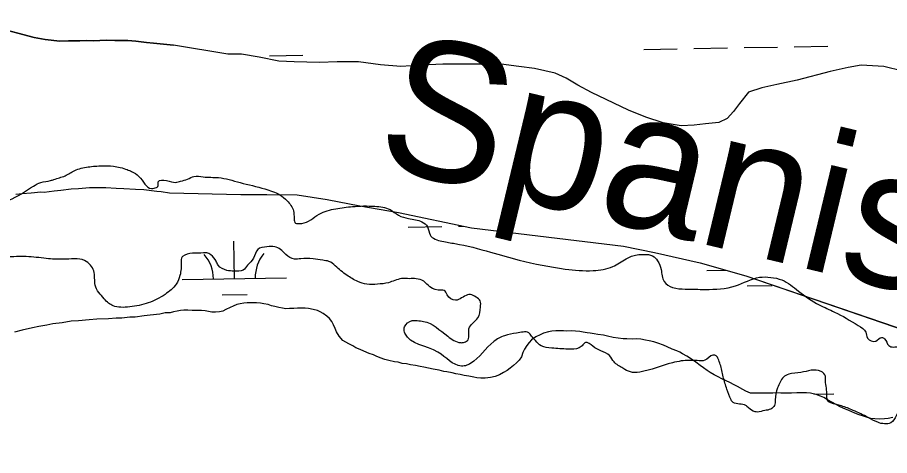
# Model space of a CAD drawing. Extents: x 3892998 to 3931244, y 278583 to 304547.
# Drawn here: x 3908409 to 3909243, y 284845 to 285265 of the extents above; entities that cross this region are included whole.
import ezdxf

# ---------------------------------------------------------------- set-up
doc = ezdxf.new("R2010")
doc.units = 0
for name, color, linetype in [('V-RIVR-EDGE', 7, 'Continuous'), ('V-RIVR-IDEN', 7, 'Continuous'), ('V-TOPO-SHOR', 7, 'Continuous'), ('V-WETL-SWMP', 7, 'Continuous')]:
    doc.layers.add(name, color=color, linetype=linetype)

msp = doc.modelspace()

# ---------------------------------------------------------------- linework, layer by layer
at = {"layer": 'V-RIVR-EDGE'}
msp.add_spline([(3908298.53, 285089.16), (3908308.83, 285089.14), (3908335.47, 285088.36), (3908350.03, 285087.97), (3908382, 285085.76), (3908401.19, 285089.62), (3908424.66, 285103.06), (3908431.78, 285106.59), (3908441.02, 285108.35), (3908444.22, 285109.41), (3908454.88, 285112.93), (3908464.13, 285117.88), (3908476.93, 285121.4), (3908490.43, 285122.43), (3908501.08, 285122.05), (3908514.22, 285118.82), (3908518.47, 285117.04), (3908525.57, 285112.4), (3908537.61, 285100.65), (3908540.1, 285101), (3908543.66, 285102.77), (3908544.02, 285107.03), (3908551.84, 285108.43), (3908560.72, 285106.63), (3908565.34, 285107.68), (3908572.09, 285109.8), (3908578.14, 285112.27), (3908587.02, 285111.89), (3908601.58, 285111.15), (3908622.17, 285106.48), (3908645.95, 285100.38), (3908660.15, 285094.66), (3908667.24, 285088.96), (3908673.25, 285079.36), (3908673.94, 285071.9), (3908675.35, 285067.63), (3908676.77, 285067.27), (3908681.39, 285067.26), (3908697.75, 285076.1), (3908713.75, 285081.39), (3908729.74, 285083.48), (3908751.05, 285083.78), (3908765.61, 285080.55), (3908773.77, 285075.2), (3908783.35, 285071.98), (3908796.13, 285068.75), (3908801.45, 285064.12), (3908803.91, 285056.3), (3908815.26, 285050.23), (3908827.69, 285048.07), (3908861.77, 285039.82), (3908889.1, 285032.29), (3908933.13, 285023.66), (3908959.77, 285022.17), (3908978.6, 285026.03), (3908991.41, 285033.46), (3909001.72, 285037.34), (3909008.47, 285037.68), (3909016.63, 285036.24), (3909021.24, 285031.61), (3909024.77, 285023.07), (3909027.59, 285011.7), (3909035.74, 285006), (3909047.81, 285004.55), (3909067, 285004.14), (3909095.78, 285007.62), (3909118.88, 285015.74), (3909129.54, 285015.71), (3909140.19, 285013.2), (3909156.15, 285002.5), (3909176.01, 284989.31), (3909190.56, 284982.53), (3909213.26, 284969.68), (3909220.35, 284963.27), (3909222.11, 284957.58), (3909229.91, 284954.72), (3909235.61, 284958.26), (3909238.44, 284956.83), (3909242.34, 284950.43), (3909246.95, 284949), (3909251.21, 284948.99), (3909253.69, 284946.85), (3909260.42, 284937.95), (3909263.97, 284935.46), (3909272.85, 284935.08), (3909279.96, 284939.68), (3909286.36, 284941.08), (3909294.17, 284941.42), (3909300.57, 284941.05), (3909309.09, 284941.03), (3909319.04, 284942.42), (3909323.3, 284942.06), (3909329.69, 284938.14), (3909334.29, 284933.51), (3909345.3, 284931.7), (3909351.34, 284930.98), (3909352.75, 284928.13), (3909359.11, 284913.91), (3909371.88, 284905.35), (3909400.98, 284897.47), (3909424.06, 284891.01), (3909441.1, 284886), (3909453.85, 284872.82), (3909460.93, 284864.28), (3909460.92, 284858.24), (3909458.06, 284850.79), (3909450.59, 284845.84), (3909445.61, 284845.14), (3909436.38, 284847.29), (3909429.29, 284852.28), (3909424.68, 284853.72), (3909404.42, 284850.57), (3909401.22, 284850.93), (3909396.26, 284852.72), (3909389.5, 284850.96), (3909384.89, 284850.97), (3909383.11, 284852.4), (3909381.7, 284855.6), (3909377.09, 284858.45), (3909358.97, 284856.72), (3909357.55, 284857.79), (3909353.31, 284864.9), (3909352.61, 284869.17), (3909347.29, 284873.44), (3909329.53, 284874.55), (3909322.43, 284874.93), (3909316.04, 284879.2), (3909300.44, 284891.32), (3909291.22, 284896.32), (3909287.67, 284896.68), (3909275.24, 284895.64), (3909261.02, 284892.48), (3909253.91, 284890.01), (3909249.63, 284883.28), (3909244.29, 284876.54), (3909238.24, 284875.49), (3909231.85, 284876.93), (3909222.63, 284881.57), (3909208.44, 284888.35), (3909197.08, 284892.64), (3909187.14, 284895.51), (3909184.31, 284897.29), (3909183.25, 284900.49), (3909183.26, 284904.4), (3909181.87, 284918.61), (3909181.88, 284921.1), (3909177.63, 284925.72), (3909158.44, 284924.71), (3909146.72, 284922.96), (3909141.74, 284920.13), (3909138.53, 284915.52), (3909136.03, 284909.84), (3909133.87, 284898.48), (3909133.15, 284893.15), (3909129.58, 284889.61), (3909123.9, 284888.2), (3909116.79, 284886.8), (3909112.88, 284887.52), (3909106.86, 284892.15), (3909104.37, 284893.58), (3909092.66, 284896.81), (3909091.6, 284898.59), (3909087.72, 284908.54), (3909084.19, 284920.63), (3909081.38, 284932.36), (3909079.26, 284937.69), (3909077.49, 284940.54), (3909074.3, 284941.25), (3909066.47, 284936.3), (3909059.37, 284935.96), (3909044.09, 284935.64), (3909035.56, 284933.89), (3909004.28, 284925.09), (3908995.4, 284925.11), (3908988.31, 284928.68), (3908979.8, 284934.74), (3908975.55, 284940.79), (3908967.04, 284945.43), (3908959.59, 284949.71), (3908952.49, 284953.28), (3908950, 284951.15), (3908946.44, 284948.32), (3908935.78, 284946.92), (3908920.15, 284948.03), (3908910.21, 284950.18), (3908904.54, 284955.17), (3908901, 284959.44), (3908898.17, 284962.65), (3908892.84, 284963.37), (3908886.44, 284962.32), (3908875.07, 284959.86), (3908864.76, 284954.2), (3908842.68, 284933.3), (3908839.13, 284931.53), (3908833.8, 284930.84), (3908811.45, 284944.03), (3908779.88, 284962.23), (3908779.18, 284964.36), (3908779.54, 284968.27), (3908786.66, 284974.29), (3908791.63, 284974.28), (3908797.67, 284973.55), (3908820.72, 284959.29), (3908833.14, 284953.22), (3908836.69, 284953.56), (3908840.25, 284956.04), (3908840.99, 284966.34), (3908849.54, 284976.98), (3908852.05, 284987.27), (3908851.71, 284993.31), (3908847.81, 284996.87), (3908842.49, 284999.37), (3908831.11, 284994.43), (3908828.27, 284993.72), (3908820.11, 284999.07), (3908817.28, 285002.99), (3908814.44, 285003.35), (3908803.79, 285006.57), (3908797.76, 285011.91), (3908790.67, 285014.42), (3908784.27, 285014.43), (3908776.46, 285014.45), (3908764.02, 285010.58), (3908753.71, 285009.18), (3908743.41, 285009.21), (3908734.89, 285011.71), (3908724.25, 285017.78), (3908713.26, 285026.69), (3908707.23, 285030.96), (3908701.2, 285032.04), (3908691.97, 285033.49), (3908680.24, 285033.52), (3908674.2, 285033.18), (3908666.04, 285037.46), (3908660.73, 285042.45), (3908655.41, 285044.95), (3908647.95, 285044.96), (3908639.06, 285042.5), (3908635.13, 285033.98), (3908629.43, 285027.25), (3908625.16, 285022.64), (3908616.63, 285021.6), (3908609.53, 285022.33), (3908601.37, 285027.32), (3908599.25, 285031.23), (3908594.29, 285037.28), (3908590.39, 285039.07), (3908587.19, 285039.08), (3908567.29, 285035.57), (3908566.58, 285034.86), (3908565.86, 285030.6), (3908564.76, 285017.46), (3908561.19, 285009.3), (3908550.51, 284999.38), (3908534.5, 284991.25), (3908516.73, 284987.39), (3908508.21, 284987.05), (3908500.75, 284988.49), (3908496.49, 284990.99), (3908492.24, 284995.26), (3908483.75, 285008.07), (3908482.36, 285021.93), (3908479.18, 285027.27), (3908473.51, 285031.9), (3908463.92, 285033.34), (3908452.91, 285033.01), (3908436.92, 285033.76), (3908417.75, 285035.59), (3908398.92, 285035.28), (3908375.12, 285035.69), (3908351.68, 285036.46), (3908333.57, 285038.28), (3908326.12, 285041.14), (3908298.06, 285044.05), (3908275.69, 285044.46), (3908258.98, 285040.95), (3908242.98, 285033.53), (3908233.74, 285032.49), (3908215.98, 285031.47), (3908210.65, 285030.42), (3908206.38, 285026.87), (3908202.46, 285021.56), (3908200.31, 285015.88), (3908196.03, 285009.49), (3908176.47, 285000.66), (3908143.77, 284991.15)], degree=3, dxfattribs=at)
at = {"layer": 'V-TOPO-SHOR'}
for points in [[(3908322.45, 285264.51), (3908334.08, 285263.54), (3908342.89, 285262.91), (3908355.32, 285261.96), (3908364.15, 285260.53), (3908375.84, 285256.76), (3908395.52, 285253.14), (3908409.6, 285249.42), (3908425.29, 285245.32), (3908435.74, 285243.53), (3908449.78, 285241.8), (3908458.18, 285241.97), (3908468.98, 285242.18), (3908475.39, 285242.3), (3908481.8, 285242.03), (3908494.59, 285242.68), (3908502.6, 285242.44), (3908515.01, 285242.29), (3908522.63, 285241.63), (3908532.66, 285240.63), (3908539.48, 285239.96), (3908549.1, 285238.95), (3908558.45, 285238.1)], [(3908698.04, 285221.47), (3908673.82, 285222.06), (3908659.2, 285222.65), (3908640.58, 285226.45), (3908623.57, 285229.24), (3908610.56, 285229.24), (3908558.45, 285238.1)], [(3909255.92, 285213.19), (3909237.54, 285217.42), (3909216.12, 285218.86), (3909203.59, 285216.61), (3909186.54, 285212.68), (3909154.87, 285204.45), (3909135.46, 285200.44), (3909121.04, 285197.03), (3909108.44, 285192.82), (3909099.63, 285182.21), (3909094.03, 285174.4), (3909088.03, 285167.79), (3909079.82, 285163.79), (3909067.21, 285162.78), (3909056.4, 285161.37), (3909043.99, 285160.77), (3909026.57, 285163.56), (3909010.15, 285169.16), (3908993.54, 285175.76), (3908958.3, 285192.56), (3908945.28, 285199.76), (3908933.87, 285206.36), (3908923.45, 285211.16), (3908903.64, 285215.76), (3908888.82, 285217.55), (3908871.8, 285219.74), (3908851.78, 285219.73), (3908833.37, 285219.73), (3908815.95, 285219.72), (3908795.73, 285218.71), (3908775.91, 285217.5), (3908756.5, 285219.29), (3908735.47, 285221.89), (3908715.06, 285222.08), (3908698.04, 285221.47)], [(3908407.86, 285095.48), (3908413.85, 285096), (3908422.65, 285096.58), (3908431.84, 285097.56), (3908435.05, 285097.22), (3908444.62, 285098.61), (3908451.02, 285099.13), (3908460.6, 285100.52), (3908467.8, 285100.67), (3908478.19, 285101.67), (3908487.79, 285101.86), (3908493.8, 285101.58), (3908503.82, 285100.97), (3908511.03, 285100.72), (3908522.25, 285100.14), (3908530.25, 285099.89), (3908542.7, 285098.13), (3908546.71, 285097.82), (3908554.67, 285096.48)], [(3908554.67, 285096.48), (3908622.97, 285094.91), (3908647.74, 285094.92), (3908676.89, 285094.54), (3908705.65, 285090.16), (3908736.81, 285084.18), (3908773.56, 285077.81), (3908843.46, 285063.06), (3908988.86, 285045.55), (3909018.42, 285039.57), (3909061.96, 285029.6), (3909105.9, 285017.24), (3909334.4, 284938.66)]]:
    msp.add_lwpolyline(points, dxfattribs=at)
at = {"layer": 'V-WETL-SWMP'}
for p, q in [((3908409.6, 285249.42), (3908395.52, 285253.14)), ((3908425.29, 285245.32), (3908409.6, 285249.42)), ((3908435.74, 285243.53), (3908425.29, 285245.32)), ((3908449.78, 285241.8), (3908435.74, 285243.53)), ((3908458.18, 285241.97), (3908449.78, 285241.8)), ((3908468.98, 285242.18), (3908458.18, 285241.97)), ((3908475.39, 285242.3), (3908468.98, 285242.18)), ((3908481.8, 285242.03), (3908475.39, 285242.3)), ((3908494.59, 285242.68), (3908481.8, 285242.03)), ((3908502.6, 285242.44), (3908494.59, 285242.68)), ((3908515.01, 285242.28), (3908502.6, 285242.44)), ((3908522.63, 285241.63), (3908515.01, 285242.28)), ((3908532.66, 285240.63), (3908522.63, 285241.63)), ((3908539.48, 285239.96), (3908532.66, 285240.63)), ((3908549.1, 285238.95), (3908539.48, 285239.96)), ((3908558.45, 285238.1), (3908549.1, 285238.95)), ((3908610.56, 285229.24), (3908558.45, 285238.1)), ((3909008.1, 285233.91), (3909040.09, 285234.46)), ((3909056.09, 285234.74), (3909088.09, 285235.29)), ((3909104.08, 285235.57), (3909136.08, 285236.12)), ((3909152.08, 285236.4), (3909184.07, 285236.95)), ((3908623.57, 285229.24), (3908610.56, 285229.24)), ((3908640.58, 285226.45), (3908623.57, 285229.24)), ((3908659.2, 285222.65), (3908640.58, 285226.45)), ((3908650.24, 285227.71), (3908682.24, 285228.27)), ((3908673.82, 285222.06), (3908659.2, 285222.65)), ((3908698.04, 285221.47), (3908673.82, 285222.06)), ((3908715.06, 285222.08), (3908698.04, 285221.47)), ((3908735.47, 285221.89), (3908715.06, 285222.08)), ((3908756.5, 285219.29), (3908735.47, 285221.89)), ((3908775.91, 285217.5), (3908756.5, 285219.29)), ((3908795.73, 285218.71), (3908775.91, 285217.5)), ((3908815.95, 285219.72), (3908795.73, 285218.71)), ((3908833.37, 285219.73), (3908815.95, 285219.72)), ((3908851.78, 285219.74), (3908833.37, 285219.73)), ((3908871.8, 285219.74), (3908851.78, 285219.74)), ((3908888.82, 285217.55), (3908871.8, 285219.74)), ((3908903.63, 285215.76), (3908888.82, 285217.55)), ((3908923.45, 285211.16), (3908903.63, 285215.76)), ((3909203.59, 285216.61), (3909186.54, 285212.68)), ((3909216.12, 285218.86), (3909203.59, 285216.61)), ((3909237.54, 285217.42), (3909216.12, 285218.86)), ((3909255.92, 285213.19), (3909237.54, 285217.42)), ((3908933.87, 285206.36), (3908923.45, 285211.16)), ((3908945.28, 285199.76), (3908933.87, 285206.36)), ((3909186.54, 285212.68), (3909154.87, 285204.46)), ((3908958.29, 285192.56), (3908945.28, 285199.76)), ((3909135.46, 285200.44), (3909121.04, 285197.03)), ((3909154.87, 285204.46), (3909135.46, 285200.44)), ((3908993.53, 285175.76), (3908958.29, 285192.56)), ((3909108.43, 285192.82), (3909099.63, 285182.21)), ((3909121.04, 285197.03), (3909108.43, 285192.82)), ((3909099.63, 285182.21), (3909094.03, 285174.4)), ((3909010.15, 285169.16), (3908993.53, 285175.76)), ((3909094.03, 285174.4), (3909088.03, 285167.79)), ((3909026.57, 285163.56), (3909010.15, 285169.16)), ((3909088.03, 285167.79), (3909079.82, 285163.78)), ((3909043.99, 285160.77), (3909026.57, 285163.56)), ((3909056.4, 285161.37), (3909043.99, 285160.77)), ((3909067.21, 285162.78), (3909056.4, 285161.37)), ((3909079.82, 285163.78), (3909067.21, 285162.78)), ((3908422.65, 285096.58), (3908431.84, 285097.56)), ((3908431.84, 285097.56), (3908435.04, 285097.22)), ((3908435.04, 285097.22), (3908444.62, 285098.61)), ((3908444.62, 285098.61), (3908451.02, 285099.13)), ((3908451.02, 285099.13), (3908460.6, 285100.52)), ((3908460.6, 285100.52), (3908467.8, 285100.67)), ((3908467.8, 285100.67), (3908478.19, 285101.67)), ((3908478.19, 285101.67), (3908487.79, 285101.86)), ((3908487.79, 285101.86), (3908493.8, 285101.58)), ((3908493.8, 285101.58), (3908503.82, 285100.97)), ((3908503.82, 285100.97), (3908511.03, 285100.71)), ((3908511.03, 285100.71), (3908522.25, 285100.14)), ((3908522.25, 285100.14), (3908530.26, 285099.89)), ((3908530.26, 285099.89), (3908542.7, 285098.14)), ((3908542.7, 285098.14), (3908546.71, 285097.81)), ((3908546.71, 285097.81), (3908554.67, 285096.48)), ((3908407.86, 285095.48), (3908413.85, 285096)), ((3908413.85, 285096), (3908422.65, 285096.58)), ((3908554.67, 285096.48), (3908622.97, 285094.91)), ((3908622.97, 285094.91), (3908647.74, 285094.93)), ((3908647.74, 285094.93), (3908676.89, 285094.54)), ((3908676.89, 285094.54), (3908705.65, 285090.16)), ((3908705.65, 285090.16), (3908736.81, 285084.18)), ((3908736.81, 285084.18), (3908773.56, 285077.81)), ((3908773.56, 285077.81), (3908843.46, 285063.06)), ((3908783.01, 285063.81), (3908815, 285064.37)), ((3908831, 285064.64), (3908835.58, 285064.72)), ((3908843.46, 285063.06), (3908988.86, 285045.55)), ((3908616.77, 285014.5), (3908616.15, 285050.49)), ((3908988.86, 285045.55), (3909018.42, 285039.57)), ((3909018.42, 285039.57), (3909061.96, 285029.61)), ((3909061.96, 285029.61), (3909105.9, 285017.24)), ((3909068.61, 285022.32), (3909086.74, 285022.63)), ((3908566.78, 285013.63), (3908666.77, 285015.36)), ((3909105.9, 285017.24), (3909334.4, 284938.66)), ((3909106.88, 285007.55), (3909130.87, 285007.96)), ((3908605.04, 284998.86), (3908629.04, 284999.28)), ((3908619.27, 284989.64), (3908615.48, 284988.24)), ((3908622.26, 284990.24), (3908619.27, 284989.64)), ((3908625.86, 284990.85), (3908622.26, 284990.24)), ((3908628.85, 284991.45), (3908625.86, 284990.85)), ((3908633.05, 284991.25), (3908628.85, 284991.45)), ((3908638.04, 284991.45), (3908633.05, 284991.25)), ((3908641.64, 284991.05), (3908638.04, 284991.45)), ((3908645.03, 284990.45), (3908641.64, 284991.05)), ((3908649.03, 284989.86), (3908645.03, 284990.45)), ((3908652.42, 284988.46), (3908649.03, 284989.86)), ((3908550.77, 284981.83), (3908545.6, 284980.52)), ((3908555.37, 284981.83), (3908550.77, 284981.83)), ((3908558.56, 284982.63), (3908555.37, 284981.83)), ((3908561.96, 284983.43), (3908558.56, 284982.63)), ((3908565.35, 284984.03), (3908561.96, 284983.43)), ((3908568.35, 284984.23), (3908565.35, 284984.03)), ((3908572.14, 284984.23), (3908568.35, 284984.23)), ((3908576.53, 284984.03), (3908572.14, 284984.23)), ((3908581.53, 284984.04), (3908576.53, 284984.03)), ((3908585.32, 284984.04), (3908581.53, 284984.04)), ((3908588.92, 284983.64), (3908585.32, 284984.04)), ((3908592.11, 284983.04), (3908588.92, 284983.64)), ((3908595.31, 284982.24), (3908592.11, 284983.04)), ((3908598.7, 284982.45), (3908595.31, 284982.24)), ((3908602.5, 284982.85), (3908598.7, 284982.45)), ((3908605.69, 284983.45), (3908602.5, 284982.85)), ((3908608.69, 284985.05), (3908605.69, 284983.45)), ((3908612.68, 284986.85), (3908608.69, 284985.05)), ((3908615.48, 284988.24), (3908612.68, 284986.85)), ((3908655.42, 284987.66), (3908652.42, 284988.46)), ((3908659.21, 284986.87), (3908655.42, 284987.66)), ((3908662.81, 284986.07), (3908659.21, 284986.87)), ((3908666, 284985.67), (3908662.81, 284986.07)), ((3908669.6, 284985.87), (3908666, 284985.67)), ((3908673.59, 284985.87), (3908669.6, 284985.87)), ((3908676.99, 284986.08), (3908673.59, 284985.87)), ((3908680.58, 284986.08), (3908676.99, 284986.08)), ((3908684.37, 284986.08), (3908680.58, 284986.08)), ((3908687.77, 284985.88), (3908684.37, 284986.08)), ((3908692.16, 284984.88), (3908687.77, 284985.88)), ((3908696.16, 284983.89), (3908692.16, 284984.88)), ((3908698.95, 284982.69), (3908696.16, 284983.89)), ((3908701.55, 284981.09), (3908698.95, 284982.69)), ((3908705.15, 284978.5), (3908701.55, 284981.09)), ((3908452.1, 284972.28), (3908443.31, 284971.31)), ((3908460.87, 284973.65), (3908452.1, 284972.28)), ((3908467.67, 284974.19), (3908460.87, 284973.65)), ((3908478.06, 284975.19), (3908467.67, 284974.19)), ((3908485.25, 284975.73), (3908478.06, 284975.19)), ((3908496.45, 284975.95), (3908485.25, 284975.73)), ((3908503.65, 284976.5), (3908496.45, 284975.95)), ((3908509.25, 284976.61), (3908503.65, 284976.5)), ((3908516.83, 284977.56), (3908509.25, 284976.61)), ((3908522.04, 284977.66), (3908516.83, 284977.56)), ((3908530.41, 284979.02), (3908522.04, 284977.66)), ((3908536.41, 284979.54), (3908530.41, 284979.02)), ((3908545.6, 284980.52), (3908536.41, 284979.54)), ((3908707.74, 284976.3), (3908705.15, 284978.5)), ((3908709.94, 284973.31), (3908707.74, 284976.3)), ((3908711.54, 284970.31), (3908709.94, 284973.31)), ((3908413.81, 284965.12), (3908406.64, 284963.38)), ((3908423.77, 284967.32), (3908413.81, 284965.12)), ((3908429.75, 284968.64), (3908423.77, 284967.32)), ((3908437.33, 284969.99), (3908429.75, 284968.64)), ((3908443.31, 284971.31), (3908437.33, 284969.99)), ((3908713.14, 284966.72), (3908711.54, 284970.31)), ((3908714.54, 284963.53), (3908713.14, 284966.72)), ((3908920.24, 284964.22), (3908917.24, 284963.41)), ((3908924.23, 284964.42), (3908920.24, 284964.22)), ((3908927.43, 284964.42), (3908924.23, 284964.42)), ((3908931.42, 284964.42), (3908927.43, 284964.42)), ((3908934.62, 284964.22), (3908931.42, 284964.42)), ((3908939.41, 284964.42), (3908934.62, 284964.22)), ((3908942.8, 284964.23), (3908939.41, 284964.42)), ((3908947.2, 284963.83), (3908942.8, 284964.23)), ((3908716.94, 284959.33), (3908714.54, 284963.53)), ((3908720.53, 284955.34), (3908716.94, 284959.33)), ((3908900.87, 284955.82), (3908898.47, 284953.22)), ((3908904.86, 284958.62), (3908900.87, 284955.82)), ((3908909.25, 284960.82), (3908904.86, 284958.62)), ((3908912.45, 284962.41), (3908909.25, 284960.82)), ((3908917.24, 284963.41), (3908912.45, 284962.41)), ((3908950.19, 284963.23), (3908947.2, 284963.83)), ((3908953.99, 284962.63), (3908950.19, 284963.23)), ((3908956.98, 284962.43), (3908953.99, 284962.63)), ((3908960.78, 284961.64), (3908956.98, 284962.43)), ((3908964.17, 284961.04), (3908960.78, 284961.64)), ((3908969.57, 284960.24), (3908964.17, 284961.04)), ((3908973.36, 284959.25), (3908969.57, 284960.24)), ((3908978.95, 284958.25), (3908973.36, 284959.25)), ((3908983.55, 284957.65), (3908978.95, 284958.25)), ((3908988.34, 284956.86), (3908983.55, 284957.65)), ((3908991.93, 284956.86), (3908988.34, 284956.86)), ((3908996.93, 284956.66), (3908991.93, 284956.86)), ((3909000.92, 284956.86), (3908996.93, 284956.66)), ((3909005.51, 284956.66), (3909000.92, 284956.86)), ((3909009.91, 284955.67), (3909005.51, 284956.66)), ((3909013.3, 284955.07), (3909009.91, 284955.67)), ((3908723.33, 284953.54), (3908720.53, 284955.34)), ((3908726.13, 284952.15), (3908723.33, 284953.54)), ((3908729.92, 284950.15), (3908726.13, 284952.15)), ((3908732.92, 284948.36), (3908729.92, 284950.15)), ((3908737.11, 284946.56), (3908732.92, 284948.36)), ((3908896.28, 284950.62), (3908894.08, 284947.03)), ((3908898.47, 284953.22), (3908896.28, 284950.62)), ((3909017.9, 284953.87), (3909013.3, 284955.07)), ((3909021.69, 284952.68), (3909017.9, 284953.87)), ((3909026.89, 284950.88), (3909021.69, 284952.68)), ((3909030.68, 284949.29), (3909026.89, 284950.88)), ((3909035.47, 284947.09), (3909030.68, 284949.29)), ((3908740.51, 284945.16), (3908737.11, 284946.56)), ((3908745.7, 284942.97), (3908740.51, 284945.16)), ((3908749.7, 284941.57), (3908745.7, 284942.97)), ((3908752.49, 284940.38), (3908749.7, 284941.57)), ((3908756.09, 284938.58), (3908752.49, 284940.38)), ((3908891.29, 284939.64), (3908888.9, 284936.44)), ((3908892.69, 284943.63), (3908891.29, 284939.64)), ((3908894.08, 284947.03), (3908892.69, 284943.63)), ((3909039.67, 284945.5), (3909035.47, 284947.09)), ((3909042.67, 284944.1), (3909039.67, 284945.5)), ((3909045.26, 284942.5), (3909042.67, 284944.1)), ((3909049.26, 284940.31), (3909045.26, 284942.5)), ((3909051.85, 284938.71), (3909049.26, 284940.31)), ((3908760.48, 284937.18), (3908756.09, 284938.58)), ((3908764.48, 284936.19), (3908760.48, 284937.18)), ((3908769.87, 284934.99), (3908764.48, 284936.19)), ((3908773.27, 284934.39), (3908769.87, 284934.99)), ((3908777.26, 284933.4), (3908773.27, 284934.39)), ((3908781.46, 284932.8), (3908777.26, 284933.4)), ((3908785.25, 284932), (3908781.46, 284932.8)), ((3908790.04, 284931.21), (3908785.25, 284932)), ((3908794.44, 284930.41), (3908790.04, 284931.21)), ((3908883.71, 284931.25), (3908880.31, 284928.65)), ((3908886.5, 284934.04), (3908883.71, 284931.25)), ((3908888.9, 284936.44), (3908886.5, 284934.04)), ((3909057.85, 284934.52), (3909051.85, 284938.71)), ((3909062.24, 284931.33), (3909057.85, 284934.52)), ((3909065.44, 284929.13), (3909062.24, 284931.33)), ((3908797.83, 284929.61), (3908794.44, 284930.41)), ((3908802.23, 284928.62), (3908797.83, 284929.61)), ((3908806.82, 284927.82), (3908802.23, 284928.62)), ((3908812.61, 284926.82), (3908806.82, 284927.82)), ((3908817.01, 284925.63), (3908812.61, 284926.82)), ((3908820, 284925.23), (3908817.01, 284925.63)), ((3908824.99, 284924.23), (3908820, 284925.23)), ((3908828.59, 284923.43), (3908824.99, 284924.23)), ((3908832.78, 284922.64), (3908828.59, 284923.43)), ((3908836.58, 284921.84), (3908832.78, 284922.64)), ((3908870.13, 284922.45), (3908866.14, 284920.66)), ((3908874.12, 284924.65), (3908870.13, 284922.45)), ((3908877.72, 284926.65), (3908874.12, 284924.65)), ((3908880.31, 284928.65), (3908877.72, 284926.65)), ((3909068.83, 284926.54), (3909065.44, 284929.13)), ((3909071.63, 284924.74), (3909068.83, 284926.54)), ((3909075.43, 284922.35), (3909071.63, 284924.74)), ((3909079.22, 284920.35), (3909075.43, 284922.35)), ((3908840.97, 284921.04), (3908836.58, 284921.84)), ((3908845.57, 284920.05), (3908840.97, 284921.04)), ((3908848.56, 284919.45), (3908845.57, 284920.05)), ((3908852.56, 284919.05), (3908848.56, 284919.45)), ((3908856.55, 284919.25), (3908852.56, 284919.05)), ((3908861.54, 284919.85), (3908856.55, 284919.25)), ((3908866.14, 284920.66), (3908861.54, 284919.85)), ((3909082.82, 284918.55), (3909079.22, 284920.35)), ((3909087.01, 284916.76), (3909082.82, 284918.55)), ((3909090.61, 284914.96), (3909087.01, 284916.76)), ((3909094.6, 284912.77), (3909090.61, 284914.96)), ((3909097.8, 284911.17), (3909094.6, 284912.77)), ((3909102.79, 284908.38), (3909097.8, 284911.17)), ((3909105.79, 284906.78), (3909102.79, 284908.38)), ((3909110.18, 284904.99), (3909105.79, 284906.78)), ((3909113.58, 284904.99), (3909110.18, 284904.99)), ((3909117.17, 284904.99), (3909113.58, 284904.99)), ((3909122.76, 284904.99), (3909117.17, 284904.99)), ((3909126.36, 284904.99), (3909122.76, 284904.99)), ((3909131.55, 284905), (3909126.36, 284904.99)), ((3909134.95, 284905.2), (3909131.55, 284905)), ((3909139.14, 284905), (3909134.95, 284905.2)), ((3909143.53, 284905), (3909139.14, 284905)), ((3909149.33, 284905), (3909143.53, 284905)), ((3909154.52, 284905.01), (3909149.33, 284905)), ((3909158.51, 284905.01), (3909154.52, 284905.01)), ((3909163.9, 284905.01), (3909158.51, 284905.01)), ((3909167.7, 284904.81), (3909163.9, 284905.01)), ((3909173.09, 284903.42), (3909167.7, 284904.81)), ((3909170.84, 284904), (3909189.83, 284904.33)), ((3909177.29, 284902.02), (3909173.09, 284903.42)), ((3909180.28, 284900.62), (3909177.29, 284902.02)), ((3909183.68, 284898.43), (3909180.28, 284900.62)), ((3909187.87, 284896.23), (3909183.68, 284898.43)), ((3909192.27, 284893.84), (3909187.87, 284896.23)), ((3909195.46, 284892.04), (3909192.27, 284893.84)), ((3909199.46, 284890.05), (3909195.46, 284892.04)), ((3909203.65, 284888.45), (3909199.46, 284890.05)), ((3909207.05, 284887.06), (3909203.65, 284888.45)), ((3909209.84, 284885.86), (3909207.05, 284887.06)), ((3909214.04, 284884.26), (3909209.84, 284885.86)), ((3909217.23, 284883.07), (3909214.04, 284884.26)), ((3909222.03, 284881.47), (3909217.23, 284883.07)), ((3909225.22, 284880.67), (3909222.03, 284881.47)), ((3909229.02, 284880.28), (3909225.22, 284880.67)), ((3909241.8, 284880.68), (3909238.4, 284880.28)), ((3909246.39, 284881.48), (3909241.8, 284880.68)), ((3909233.81, 284880.08), (3909229.02, 284880.28)), ((3909238.4, 284880.28), (3909233.81, 284880.08))]:
    msp.add_line(p, q, dxfattribs=at)
for centre, start, end in [((3908561.53, 285014.02), 0.21988, 41.76354), ((3908672, 285015.93), 140.21988, 181.76354)]:
    msp.add_arc(centre, 35.25, start, end, dxfattribs=at)

# ---------------------------------------------------------------- texts
at = {"layer": 'V-RIVR-IDEN'}
msp.add_text('Spanish', height=133, rotation=346.53488, dxfattribs=at).set_placement((3908748.38, 285123.38))

doc.saveas('drawing.dxf')
